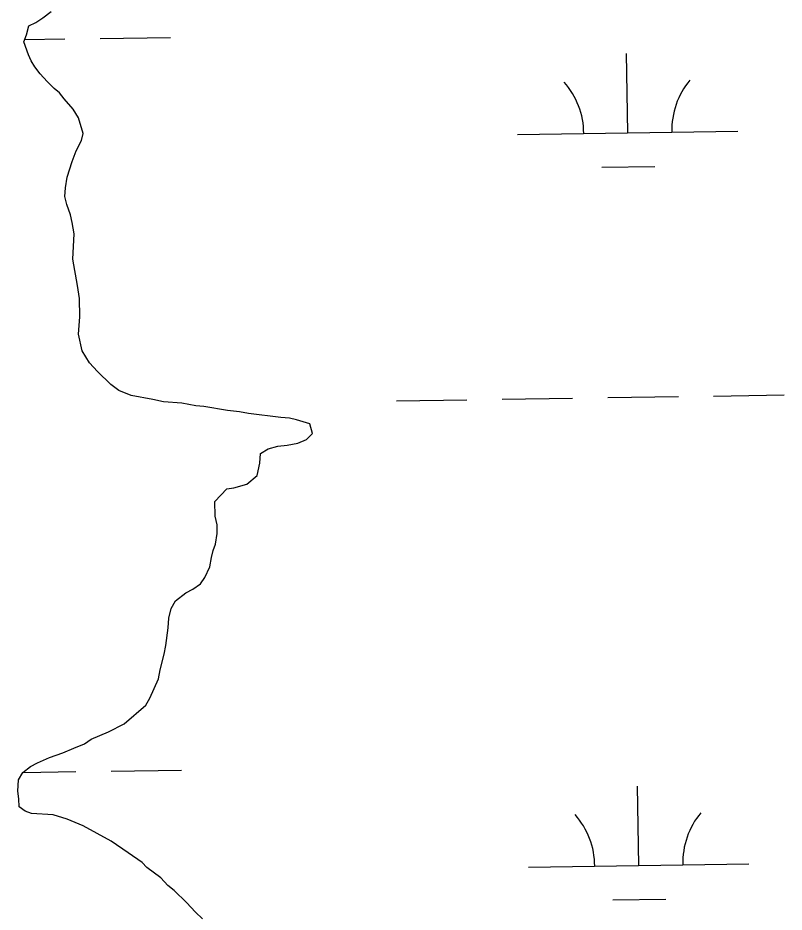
# Model space of a CAD drawing. Extents: x 3807117 to 3845308, y 337856 to 363736.
# Drawn here: x 3840836.7 to 3841184.5, y 354603.1 to 355009.1 of the extents above; entities that cross this region are included whole.
import ezdxf

# ---------------------------------------------------------------- set-up
doc = ezdxf.new("R2010")
doc.units = 0
doc.layers.add('V-TOPO-SHOR', color=7, linetype='Continuous')
doc.layers.add('V-WETL-SWMP', color=7, linetype='Continuous')

msp = doc.modelspace()

# ---------------------------------------------------------------- linework, layer by layer
at = {"layer": 'V-TOPO-SHOR'}
for p, q in [((3840844.83, 355007.09), (3840847.97, 355009.12)), ((3840847.97, 355009.12), (3840851.89, 355011.96)), ((3840840.56, 355001.47), (3840841.69, 355005.45)), ((3840841.69, 355005.45), (3840844.83, 355007.09)), ((3840839.43, 354998.28), (3840840.56, 355001.47)), ((3840841.51, 354992.36), (3840839.43, 354998.28)), ((3840842.74, 354989.61), (3840841.51, 354992.36)), ((3840844.37, 354986.86), (3840842.74, 354989.61)), ((3840846.8, 354983.73), (3840844.37, 354986.86)), ((3840850.03, 354980.22), (3840846.8, 354983.73)), ((3840853.26, 354977.1), (3840850.03, 354980.22)), ((3840855.67, 354975.15), (3840853.26, 354977.1)), ((3840857.69, 354972.41), (3840855.67, 354975.15)), ((3840861.74, 354967.72), (3840857.69, 354972.41)), ((3840864.18, 354963.8), (3840861.74, 354967.72)), ((3840866.28, 354956.7), (3840864.18, 354963.8)), ((3840865.54, 354953.51), (3840866.28, 354956.7)), ((3840863.24, 354948.72), (3840865.54, 354953.51)), ((3840861.34, 354943.93), (3840863.24, 354948.72)), ((3840859.08, 354936.75), (3840861.34, 354943.93)), ((3840858.36, 354931.98), (3840859.08, 354936.75)), ((3840858.03, 354928.01), (3840858.36, 354931.98)), ((3840858.88, 354924.46), (3840858.03, 354928.01)), ((3840860.55, 354919.73), (3840858.88, 354924.46)), ((3840861.4, 354916.18), (3840860.55, 354919.73)), ((3840862.28, 354911.04), (3840861.4, 354916.18)), ((3840861.67, 354899.53), (3840862.28, 354911.04)), ((3840863.85, 354887.67), (3840861.67, 354899.53)), ((3840864.74, 354881.74), (3840863.85, 354887.67)), ((3840864.88, 354873.42), (3840864.74, 354881.74)), ((3840864.22, 354865.48), (3840864.88, 354873.42)), ((3840865.93, 354857.97), (3840864.22, 354865.48)), ((3840869.19, 354852.48), (3840865.93, 354857.97)), ((3840872.82, 354848.57), (3840869.19, 354852.48)), ((3840878.87, 354842.72), (3840872.82, 354848.57)), ((3840882.48, 354840.01), (3840878.87, 354842.72)), ((3840888.07, 354837.72), (3840882.48, 354840.01)), ((3840898.01, 354835.9), (3840888.07, 354837.72)), ((3840902.79, 354834.79), (3840898.01, 354835.9)), ((3840911.12, 354834.14), (3840902.79, 354834.79)), ((3840917.48, 354833.05), (3840911.12, 354834.14)), ((3840921.06, 354832.72), (3840917.48, 354833.05)), ((3840931.79, 354830.91), (3840921.06, 354832.72)), ((3840937.35, 354830.21), (3840931.79, 354830.91)), ((3840941.33, 354829.48), (3840937.35, 354830.21)), ((3840956.03, 354827.74), (3840941.33, 354829.48)), ((3840960, 354827.41), (3840956.03, 354827.74)), ((3840963.18, 354826.67), (3840960, 354827.41)), ((3840969.16, 354824.79), (3840963.18, 354826.67)), ((3840970.42, 354820.45), (3840969.16, 354824.79)), ((3840963.75, 354815.98), (3840967.69, 354817.63)), ((3840967.69, 354817.63), (3840970.42, 354820.45)), ((3840946.78, 354811.34), (3840950.32, 354813.38)), ((3840950.32, 354813.38), (3840954.66, 354814.64)), ((3840954.66, 354814.64), (3840959.01, 354815.11)), ((3840959.01, 354815.11), (3840963.75, 354815.98)), ((3840946.46, 354806.97), (3840946.78, 354811.34)), ((3840945.36, 354801.4), (3840946.46, 354806.97)), ((3840940.67, 354797.36), (3840945.36, 354801.4)), ((3840934.75, 354795.68), (3840940.67, 354797.36)), ((3840926.13, 354789.59), (3840931.59, 354795.23)), ((3840931.59, 354795.23), (3840934.75, 354795.68)), ((3840926.24, 354782.85), (3840926.13, 354789.59)), ((3840927.1, 354778.9), (3840926.24, 354782.85)), ((3840927.17, 354774.94), (3840927.1, 354778.9)), ((3840926.45, 354770.17), (3840927.17, 354774.94)), ((3840925.31, 354767.37), (3840926.45, 354770.17)), ((3840924.57, 354764.19), (3840925.31, 354767.37)), ((3840923.85, 354759.82), (3840924.57, 354764.19)), ((3840921.55, 354755.02), (3840923.85, 354759.82)), ((3840919.61, 354752.21), (3840921.55, 354755.02)), ((3840912.94, 354748.14), (3840916.08, 354749.78)), ((3840916.08, 354749.78), (3840919.61, 354752.21)), ((3840906.32, 354740.89), (3840908.24, 354744.49)), ((3840908.24, 354744.49), (3840912.94, 354748.14)), ((3840905.2, 354736.51), (3840906.32, 354740.89)), ((3840904.88, 354732.15), (3840905.2, 354736.51)), ((3840903.82, 354724.2), (3840904.88, 354732.15)), ((3840903.09, 354720.22), (3840903.82, 354724.2)), ((3840901.23, 354713.06), (3840903.09, 354720.22)), ((3840900.5, 354709.08), (3840901.23, 354713.06)), ((3840896.68, 354700.29), (3840900.5, 354709.08)), ((3840894.75, 354697.09), (3840896.68, 354700.29)), ((3840884.98, 354688.6), (3840894.75, 354697.09)), ((3840877.91, 354684.92), (3840884.98, 354688.6)), ((3840870.03, 354681.62), (3840877.91, 354684.92)), ((3840862.17, 354677.52), (3840866.89, 354679.58)), ((3840866.89, 354679.58), (3840870.03, 354681.62)), ((3840851.14, 354673.38), (3840857.05, 354675.45)), ((3840857.05, 354675.45), (3840862.17, 354677.52)), ((3840845.63, 354670.91), (3840851.14, 354673.38)), ((3840838.96, 354666.43), (3840842.48, 354669.27)), ((3840842.48, 354669.27), (3840845.63, 354670.91)), ((3840836.72, 354658.07), (3840837.03, 354663.23)), ((3840837.03, 354663.23), (3840838.96, 354666.43)), ((3840837.18, 354654.51), (3840836.72, 354658.07)), ((3840837.24, 354650.94), (3840837.18, 354654.51)), ((3840840.04, 354649.01), (3840837.24, 354650.94)), ((3840842.84, 354647.86), (3840840.04, 354649.01)), ((3840852.76, 354647.24), (3840842.84, 354647.86)), ((3840859.13, 354645.36), (3840852.76, 354647.24)), ((3840866.32, 354642.31), (3840859.13, 354645.36)), ((3840879.12, 354635.38), (3840866.32, 354642.31)), ((3840886.74, 354629.96), (3840879.12, 354635.38)), ((3840893.16, 354625.7), (3840886.74, 354629.96)), ((3840895.18, 354623.36), (3840893.16, 354625.7)), ((3840901.6, 354618.7), (3840895.18, 354623.36)), ((3840904.83, 354615.19), (3840901.6, 354618.7)), ((3840907.64, 354612.86), (3840904.83, 354615.19)), ((3840913.28, 354607.4), (3840907.64, 354612.86)), ((3840917.32, 354603.11), (3840913.28, 354607.4))]:
    msp.add_line(p, q, dxfattribs=at)
at = {"layer": 'V-WETL-SWMP'}
for p, q in [((3840844.83, 355007.09), (3840847.97, 355009.12)), ((3840840.56, 355001.47), (3840841.69, 355005.45)), ((3840841.69, 355005.45), (3840844.83, 355007.09)), ((3840839.43, 354998.28), (3840840.56, 355001.47)), ((3840874.03, 354999.79), (3840906.03, 355000.27)), ((3840841.51, 354992.36), (3840839.43, 354998.28)), ((3840839.78, 354999.28), (3840858.03, 354999.55)), ((3840842.74, 354989.61), (3840841.51, 354992.36)), ((3841113.54, 354956.94), (3841113.01, 354992.94)), ((3840844.37, 354986.86), (3840842.74, 354989.61)), ((3840846.8, 354983.73), (3840844.37, 354986.86)), ((3840850.03, 354980.22), (3840846.8, 354983.73)), ((3840853.26, 354977.1), (3840850.03, 354980.22)), ((3840855.67, 354975.15), (3840853.26, 354977.1)), ((3840857.69, 354972.41), (3840855.67, 354975.15)), ((3840861.74, 354967.72), (3840857.69, 354972.41)), ((3840864.18, 354963.8), (3840861.74, 354967.72)), ((3840866.28, 354956.7), (3840864.18, 354963.8)), ((3840865.54, 354953.51), (3840866.28, 354956.7)), ((3841063.55, 354956.19), (3841163.54, 354957.69)), ((3840863.24, 354948.72), (3840865.54, 354953.51)), ((3840861.34, 354943.93), (3840863.24, 354948.72)), ((3840859.08, 354936.75), (3840861.34, 354943.93)), ((3841101.78, 354941.33), (3841125.77, 354941.69)), ((3840858.36, 354931.98), (3840859.08, 354936.75)), ((3840858.03, 354928.01), (3840858.36, 354931.98)), ((3840858.88, 354924.46), (3840858.03, 354928.01)), ((3840860.55, 354919.73), (3840858.88, 354924.46)), ((3840861.4, 354916.18), (3840860.55, 354919.73)), ((3840862.28, 354911.04), (3840861.4, 354916.18)), ((3840861.67, 354899.53), (3840862.28, 354911.04)), ((3840863.85, 354887.67), (3840861.67, 354899.53)), ((3840864.74, 354881.74), (3840863.85, 354887.67)), ((3840864.88, 354873.42), (3840864.74, 354881.74)), ((3840864.22, 354865.48), (3840864.88, 354873.42)), ((3840865.93, 354857.97), (3840864.22, 354865.48)), ((3840869.19, 354852.48), (3840865.93, 354857.97)), ((3840872.82, 354848.57), (3840869.19, 354852.48)), ((3840878.87, 354842.72), (3840872.82, 354848.57)), ((3840882.48, 354840.01), (3840878.87, 354842.72)), ((3840888.07, 354837.72), (3840882.48, 354840.01)), ((3840898.01, 354835.9), (3840888.07, 354837.72)), ((3841152.5, 354837.44), (3841184.49, 354837.92)), ((3840902.79, 354834.79), (3840898.01, 354835.9)), ((3840911.12, 354834.14), (3840902.79, 354834.79)), ((3840917.48, 354833.05), (3840911.12, 354834.14)), ((3841008.51, 354835.29), (3841040.51, 354835.77)), ((3841056.51, 354836), (3841088.5, 354836.48)), ((3841104.5, 354836.72), (3841136.5, 354837.2)), ((3840921.06, 354832.72), (3840917.48, 354833.05)), ((3840931.79, 354830.91), (3840921.06, 354832.72)), ((3840937.35, 354830.21), (3840931.79, 354830.91)), ((3840941.33, 354829.48), (3840937.35, 354830.21)), ((3840956.03, 354827.74), (3840941.33, 354829.48)), ((3840960, 354827.41), (3840956.03, 354827.74)), ((3840963.18, 354826.67), (3840960, 354827.41)), ((3840969.16, 354824.79), (3840963.18, 354826.67)), ((3840970.42, 354820.45), (3840969.16, 354824.79)), ((3840963.75, 354815.98), (3840967.69, 354817.63)), ((3840967.69, 354817.63), (3840970.42, 354820.45)), ((3840946.78, 354811.34), (3840950.32, 354813.38)), ((3840950.32, 354813.38), (3840954.66, 354814.64)), ((3840954.66, 354814.64), (3840959.01, 354815.11)), ((3840959.01, 354815.11), (3840963.75, 354815.98)), ((3840946.46, 354806.97), (3840946.78, 354811.34)), ((3840945.36, 354801.4), (3840946.46, 354806.97)), ((3840940.67, 354797.36), (3840945.36, 354801.4)), ((3840934.75, 354795.68), (3840940.67, 354797.36)), ((3840926.13, 354789.59), (3840931.59, 354795.23)), ((3840931.59, 354795.23), (3840934.75, 354795.68)), ((3840926.24, 354782.85), (3840926.13, 354789.59)), ((3840927.1, 354778.9), (3840926.24, 354782.85)), ((3840927.17, 354774.94), (3840927.1, 354778.9)), ((3840926.45, 354770.17), (3840927.17, 354774.94)), ((3840925.31, 354767.37), (3840926.45, 354770.17)), ((3840924.57, 354764.19), (3840925.31, 354767.37)), ((3840923.85, 354759.82), (3840924.57, 354764.19)), ((3840921.55, 354755.02), (3840923.85, 354759.82)), ((3840919.61, 354752.21), (3840921.55, 354755.02)), ((3840912.94, 354748.14), (3840916.08, 354749.78)), ((3840916.08, 354749.78), (3840919.61, 354752.21)), ((3840906.32, 354740.89), (3840908.24, 354744.49)), ((3840908.24, 354744.49), (3840912.94, 354748.14)), ((3840905.2, 354736.51), (3840906.32, 354740.89)), ((3840904.88, 354732.15), (3840905.2, 354736.51)), ((3840903.82, 354724.2), (3840904.88, 354732.15)), ((3840903.09, 354720.22), (3840903.82, 354724.2)), ((3840901.23, 354713.06), (3840903.09, 354720.22)), ((3840900.5, 354709.08), (3840901.23, 354713.06)), ((3840896.68, 354700.29), (3840900.5, 354709.08)), ((3840894.75, 354697.09), (3840896.68, 354700.29)), ((3840884.98, 354688.6), (3840894.75, 354697.09)), ((3840877.91, 354684.92), (3840884.98, 354688.6)), ((3840870.03, 354681.62), (3840877.91, 354684.92)), ((3840862.17, 354677.52), (3840866.89, 354679.58)), ((3840866.89, 354679.58), (3840870.03, 354681.62)), ((3840851.14, 354673.38), (3840857.05, 354675.45)), ((3840857.05, 354675.45), (3840862.17, 354677.52)), ((3840845.63, 354670.91), (3840851.14, 354673.38)), ((3840838.96, 354666.43), (3840842.48, 354669.27)), ((3840842.48, 354669.27), (3840845.63, 354670.91)), ((3840879.02, 354667.15), (3840911.01, 354667.63)), ((3840836.72, 354658.07), (3840837.03, 354663.23)), ((3840837.03, 354663.23), (3840838.96, 354666.43)), ((3840839.11, 354666.56), (3840863.02, 354666.91)), ((3841118.53, 354624.31), (3841117.99, 354660.3)), ((3840837.18, 354654.51), (3840836.72, 354658.07)), ((3840837.24, 354650.94), (3840837.18, 354654.51)), ((3840840.04, 354649.01), (3840837.24, 354650.94)), ((3840842.84, 354647.86), (3840840.04, 354649.01)), ((3840852.76, 354647.24), (3840842.84, 354647.86)), ((3840859.13, 354645.36), (3840852.76, 354647.24)), ((3840866.32, 354642.31), (3840859.13, 354645.36)), ((3840879.12, 354635.38), (3840866.32, 354642.31)), ((3840886.74, 354629.96), (3840879.12, 354635.38)), ((3840893.16, 354625.7), (3840886.74, 354629.96)), ((3840895.18, 354623.36), (3840893.16, 354625.7)), ((3840901.6, 354618.7), (3840895.18, 354623.36)), ((3841068.53, 354623.56), (3841168.52, 354625.06)), ((3840904.83, 354615.19), (3840901.6, 354618.7)), ((3840907.64, 354612.86), (3840904.83, 354615.19)), ((3840913.28, 354607.4), (3840907.64, 354612.86)), ((3840917.32, 354603.11), (3840913.28, 354607.4)), ((3841106.76, 354608.7), (3841130.76, 354609.06)), ((3840920.54, 354599.99), (3840917.32, 354603.11))]:
    msp.add_line(p, q, dxfattribs=at)
for centre, start, end in [((3841058.3, 354956.59), 0.0865, 41.6302), ((3841168.77, 354958.25), 140.0865, 181.6302), ((3841063.28, 354623.95), 0.0865, 41.6302), ((3841173.76, 354625.61), 140.0865, 181.6302)]:
    msp.add_arc(centre, 35.25, start, end, dxfattribs=at)

doc.saveas('drawing.dxf')
